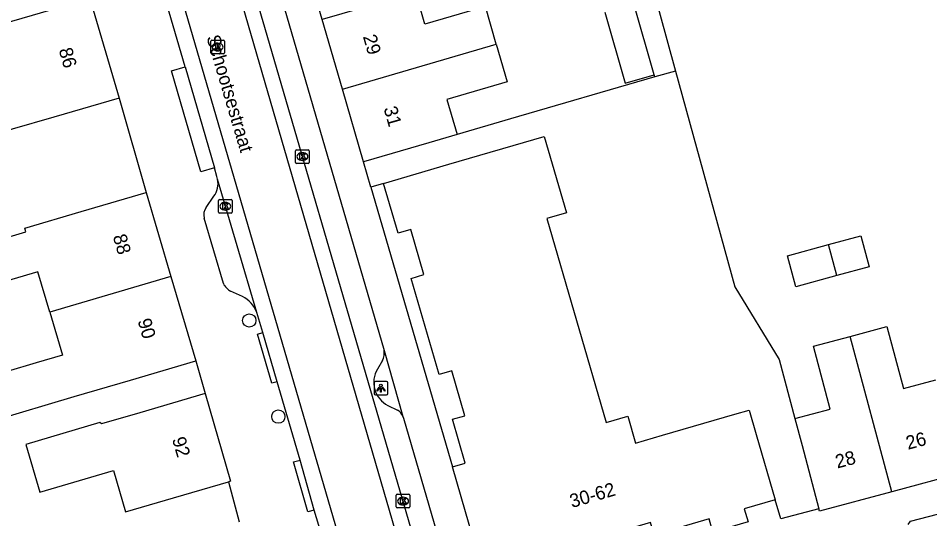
# Model space of a CAD drawing. Extents: x 159265 to 160143, y 383413 to 384319.
# Drawn here: x 159613.8 to 159680.9, y 383949.6 to 383986.4 of the extents above; entities that cross this region are included whole.
import ezdxf

# ---------------------------------------------------------------- set-up
doc = ezdxf.new("R2010")
doc.units = 0
for name, color, linetype in [('IMGEO_Boom', 7, 'Continuous'), ('IMGEO_Kolk', 7, 'Continuous'), ('IMGEO_Lichtpunt', 7, 'Continuous'), ('IMGEO_Openbare_ruimte_label', 7, 'Continuous'), ('IMGEO_Pand', 7, 'Continuous'), ('IMGEO_Pand_nummerreeks', 7, 'Continuous'), ('IMGEO_Parkeervlak_open', 7, 'Continuous'), ('IMGEO_Rijbaan_lokaal_gesloten', 7, 'Continuous'), ('IMGEO_Rioolput', 7, 'Continuous'), ('IMGEO_Voetpad_open', 7, 'Continuous')]:
    doc.layers.add(name, color=color, linetype=linetype)

msp = doc.modelspace()

# ---------------------------------------------------------------- linework, layer by layer
at = {"layer": 'IMGEO_Boom'}
for centre in [(159630.82, 383964.224), (159632.955, 383957.152)]:
    msp.add_circle(centre, 0.489, dxfattribs=at)
at = {"layer": 'IMGEO_Kolk'}
for p, q in [((159634.227, 383975.853), (159634.227, 383976.705)), ((159634.302, 383976.779), (159635.154, 383976.779)), ((159634.715, 383976.559), (159634.74, 383976.559)), ((159635.228, 383976.705), (159635.228, 383975.853)), ((159635.154, 383975.779), (159634.302, 383975.779)), ((159634.738, 383975.999), (159634.713, 383975.999)), ((159628.554, 383972.195), (159628.554, 383973.047)), ((159628.629, 383973.121), (159629.481, 383973.121)), ((159629.042, 383972.901), (159629.067, 383972.901)), ((159629.555, 383973.047), (159629.555, 383972.195)), ((159629.481, 383972.121), (159628.629, 383972.121)), ((159629.065, 383972.341), (159629.04, 383972.341)), ((159641.635, 383950.513), (159641.635, 383951.365)), ((159641.71, 383951.439), (159642.562, 383951.439)), ((159642.636, 383951.365), (159642.636, 383950.513)), ((159642.146, 383950.659), (159642.121, 383950.659)), ((159642.123, 383951.219), (159642.148, 383951.219)), ((159642.562, 383950.439), (159641.71, 383950.439))]:
    msp.add_line(p, q, dxfattribs=at)
for points in [[(159634.227, 383975.853), (159634.227, 383976.705)], [(159634.302, 383976.779), (159635.154, 383976.779)], [(159634.548, 383976.479), (159634.671, 383976.479), (159634.671, 383976.328), (159634.801, 383976.479), (159634.965, 383976.479), (159634.819, 383976.328), (159634.972, 383976.079), (159634.82, 383976.079), (159634.735, 383976.243), (159634.671, 383976.176), (159634.671, 383976.079), (159634.548, 383976.079), (159634.548, 383976.479)], [(159635.228, 383976.705), (159635.228, 383975.853)], [(159635.154, 383975.779), (159634.302, 383975.779)], [(159628.554, 383972.195), (159628.554, 383973.047)], [(159628.629, 383973.121), (159629.481, 383973.121)], [(159628.875, 383972.821), (159628.998, 383972.821), (159628.998, 383972.67), (159629.128, 383972.821), (159629.292, 383972.821), (159629.146, 383972.67), (159629.299, 383972.421), (159629.147, 383972.421), (159629.062, 383972.585), (159628.998, 383972.518), (159628.998, 383972.421), (159628.875, 383972.421), (159628.875, 383972.821)], [(159629.555, 383973.047), (159629.555, 383972.195)], [(159629.481, 383972.121), (159628.629, 383972.121)], [(159641.635, 383950.513), (159641.635, 383951.365)], [(159641.71, 383951.439), (159642.562, 383951.439)], [(159642.636, 383951.365), (159642.636, 383950.513)], [(159641.956, 383951.139), (159642.079, 383951.139), (159642.079, 383950.988), (159642.209, 383951.139), (159642.373, 383951.139), (159642.227, 383950.988), (159642.38, 383950.739), (159642.228, 383950.739), (159642.143, 383950.903), (159642.079, 383950.836), (159642.079, 383950.739), (159641.956, 383950.739), (159641.956, 383951.139)], [(159642.562, 383950.439), (159641.71, 383950.439)]]:
    msp.add_lwpolyline(points, dxfattribs=at)
for centre, start, end in [((159634.304, 383976.703), 91.55205, 178.44795), ((159634.304, 383976.703), 91.55205, 178.44795), ((159635.152, 383976.703), 1.55205, 88.44795), ((159635.152, 383976.703), 1.55205, 88.44795), ((159634.304, 383975.855), 181.55205, 268.44795), ((159634.304, 383975.855), 181.55205, 268.44795), ((159635.152, 383975.855), 271.55205, 358.44795), ((159635.152, 383975.855), 271.55205, 358.44795), ((159628.631, 383973.045), 91.55205, 178.44795), ((159628.631, 383973.045), 91.55205, 178.44795), ((159629.479, 383973.045), 1.55205, 88.44795), ((159629.479, 383973.045), 1.55205, 88.44795), ((159628.631, 383972.197), 181.55205, 268.44795), ((159628.631, 383972.197), 181.55205, 268.44795), ((159629.479, 383972.197), 271.55205, 358.44795), ((159629.479, 383972.197), 271.55205, 358.44795), ((159641.712, 383951.363), 91.55205, 178.44795), ((159641.712, 383951.363), 91.55205, 178.44795), ((159642.56, 383951.363), 1.55205, 88.44795), ((159642.56, 383951.363), 1.55205, 88.44795), ((159641.712, 383950.515), 181.55205, 268.44795), ((159641.712, 383950.515), 181.55205, 268.44795), ((159642.56, 383950.515), 271.55205, 358.44795), ((159642.56, 383950.515), 271.55205, 358.44795)]:
    msp.add_arc(centre, 0.0765, start, end, dxfattribs=at)
for centre, major_axis, ratio, start_param, end_param in [((159634.714, 383976.279), (-0.387, 0.002), 0.722429, 4.712389, 7.853982), ((159634.739, 383976.279), (-0.39, 0.002), 0.717154, 1.570796, 4.712389), ((159629.041, 383972.621), (-0.387, 0.002), 0.722429, 4.712389, 7.853982), ((159629.066, 383972.621), (-0.39, 0.002), 0.717154, 1.570796, 4.712389), ((159642.122, 383950.939), (-0.387, 0.002), 0.722429, 4.712389, 7.853982), ((159642.147, 383950.939), (-0.39, 0.002), 0.717154, 1.570796, 4.712389)]:
    msp.add_ellipse(centre, major_axis=major_axis, ratio=ratio, start_param=start_param, end_param=end_param, dxfattribs=at)
at = {"layer": 'IMGEO_Lichtpunt'}
for p, q in [((159640.008, 383959.65), (159640.008, 383958.843)), ((159640.008, 383959.65), (159640.008, 383958.843)), ((159640.91, 383959.745), (159640.102, 383959.745)), ((159640.91, 383959.745), (159640.102, 383959.745)), ((159641.004, 383958.843), (159641.004, 383959.65)), ((159641.004, 383958.843), (159641.004, 383959.65)), ((159640.102, 383958.749), (159640.91, 383958.749)), ((159640.102, 383958.749), (159640.91, 383958.749))]:
    msp.add_line(p, q, dxfattribs=at)
for points in [[(159640.382, 383959.314), (159640.421, 383959.286), (159640.233, 383959.024), (159640.195, 383959.051), (159640.382, 383959.314)], [(159640.484, 383959.266), (159640.531, 383959.266), (159640.531, 383958.944), (159640.484, 383958.944), (159640.484, 383959.266)], [(159640.594, 383959.286), (159640.632, 383959.313), (159640.819, 383959.051), (159640.78, 383959.023), (159640.594, 383959.286)]]:
    msp.add_lwpolyline(points, dxfattribs=at)
msp.add_circle((159640.507, 383959.448), 0.0994, dxfattribs=at)
for centre, start, end in [((159640.102, 383959.65), 90, 180), ((159640.102, 383959.65), 90, 180), ((159640.91, 383959.65), 0, 90), ((159640.91, 383959.65), 0, 90), ((159640.102, 383958.843), 180, 270), ((159640.102, 383958.843), 180, 270), ((159640.91, 383958.843), 270, 0), ((159640.91, 383958.843), 270, 360)]:
    msp.add_arc(centre, 0.0946, start, end, dxfattribs=at)
at = {"layer": 'IMGEO_Pand'}
for points in [[(159636.178, 383986.353), (159634.706, 383991.395)], [(159643.061, 383988.363), (159636.178, 383986.353)], [(159648.996, 383984.546), (159648.188, 383987.315), (159643.745, 383986.018), (159643.061, 383988.363)], [(159600.104, 383980.555), (159611.223, 383985.63), (159619.095, 383987.923)], [(159619.095, 383987.923), (159621.234, 383980.578)], [(159656.977, 383986.898), (159658.472, 383981.666), (159660.612, 383982.277)], [(159660.612, 383982.277), (159659.117, 383987.509)], [(159637.671, 383981.239), (159636.178, 383986.353)], [(159637.671, 383981.239), (159648.996, 383984.546)], [(159648.996, 383984.546), (159649.805, 383981.777), (159645.363, 383980.471), (159646.113, 383977.901)], [(159621.234, 383980.578), (159616.434, 383979.18), (159613.365, 383978.285), (159610.819, 383977.543), (159610.212, 383979.628), (159609.303, 383982.748), (159603.513, 383980.094), (159607.678, 383971.028), (159584.038, 383960.27), (159581.93, 383966.6), (159569.26, 383962.497), (159569.09, 383963.023), (159568.187, 383962.73)], [(159639.232, 383975.892), (159637.671, 383981.239)], [(159646.113, 383977.901), (159644.024, 383977.291), (159639.232, 383975.892)], [(159640.697, 383974.308), (159645.5, 383975.707), (159652.51, 383977.75), (159654.148, 383972.131), (159652.707, 383971.711), (159657.071, 383956.728), (159658.666, 383957.193), (159659.245, 383955.205), (159661.214, 383955.779), (159666.554, 383957.335), (159667.602, 383957.64), (159668.126, 383955.845), (159669.525, 383951.042)], [(159645.78, 383953.455), (159646.713, 383953.727), (159645.771, 383956.961), (159646.67, 383957.223), (159645.712, 383960.512), (159644.788, 383960.243), (159642.725, 383967.321), (159643.662, 383967.593), (159642.697, 383970.906), (159641.767, 383970.635), (159640.697, 383974.308)], [(159616.136, 383964.825), (159615.258, 383967.811), (159613.337, 383967.246), (159610.494, 383966.411), (159609.635, 383969.336), (159612.478, 383970.171), (159614.385, 383970.731), (159614.301, 383971.02), (159618.438, 383972.236), (159623.235, 383973.646)], [(159623.235, 383973.646), (159625.057, 383967.448)], [(159673.446, 383969.812), (159675.806, 383970.456), (159676.429, 383968.172), (159674.054, 383967.524)], [(159674.054, 383967.524), (159671.043, 383966.702), (159670.419, 383968.986), (159673.446, 383969.812)], [(159674.054, 383967.524), (159673.446, 383969.812)], [(159625.057, 383967.448), (159616.136, 383964.825)], [(159625.057, 383967.448), (159626.879, 383961.25)], [(159616.136, 383964.825), (159617.064, 383961.667), (159615.141, 383961.102), (159610.851, 383959.841), (159611.745, 383956.801), (159616.035, 383958.062), (159617.938, 383958.622), (159622.082, 383959.84), (159626.879, 383961.25)], [(159675.033, 383963.054), (159677.74, 383963.778), (159678.958, 383959.221), (159681.333, 383959.855)], [(159670.967, 383957.007), (159673.563, 383957.701), (159672.326, 383962.331), (159675.033, 383963.054)], [(159678.088, 383951.625), (159675.033, 383963.054)], [(159627.564, 383958.843), (159622.766, 383957.439), (159619.94, 383956.612), (159619.825, 383956.71), (159614.37, 383955.113), (159615.397, 383951.603), (159620.815, 383953.189), (159621.706, 383950.144), (159624.649, 383951.006), (159629.277, 383952.36)], [(159627.564, 383958.843), (159629.447, 383952.41), (159629.277, 383952.36)], [(159670.967, 383957.007), (159671.492, 383955.041), (159672.732, 383950.375)], [(159647.645, 383947.021), (159645.78, 383953.455)], [(159683.169, 383952.988), (159678.088, 383951.625)], [(159678.088, 383951.625), (159672.778, 383950.2), (159672.732, 383950.375)], [(159669.525, 383951.042), (159667.24, 383950.377), (159667.519, 383949.416), (159664.937, 383948.665), (159664.657, 383949.625), (159661.151, 383948.606), (159660.611, 383948.449), (159660.347, 383949.358), (159655.341, 383947.903), (159655.94, 383945.817), (159650.922, 383944.377)]]:
    msp.add_lwpolyline(points, dxfattribs=at)
at = {"layer": 'IMGEO_Parkeervlak_open'}
for points in [[(159662.19, 383982.569), (159666.545, 383966.695), (159669.804, 383961.359), (159670.967, 383957.007)], [(159660.65, 383982.143), (159650.048, 383979.049), (159646.113, 383977.901)], [(159640.697, 383974.308), (159639.773, 383974.038)], [(159640.619, 383961.272), (159640.251, 383960.651)], [(159641.023, 383957.98), (159641.729, 383957.636)]]:
    msp.add_lwpolyline(points, dxfattribs=at)
for centre, radius, start, end in [((159639.576, 383961.813), 1.175, 332.60616, 10.5179), ((159641.869, 383959.671), 1.891, 148.80237, 243.43942), ((159641.266, 383956.851), 0.912, 20.75155, 59.44263)]:
    msp.add_arc(centre, radius, start, end, dxfattribs=at)
at = {"layer": 'IMGEO_Rijbaan_lokaal_gesloten'}
for points in [[(159617.785, 384031.248), (159617.87, 384030.824), (159619.532, 384024.506), (159642.94, 383943.962)], [(159618.934, 384031.339), (159618.966, 384031.194), (159618.998, 384031.049), (159619.292, 384029.772), (159621.981, 384019.881), (159627.798, 384000), (159644.044, 383944.284)], [(159613.293, 384030.894), (159638.993, 383942.811)], [(159626.097, 383982.875), (159623.756, 383990.941)], [(159626.097, 383982.875), (159628.25, 383975.445)], [(159628.483, 383974.613), (159628.423, 383974.819), (159628.25, 383975.445)], [(159631.364, 383964.812), (159628.483, 383974.613)], [(159631.817, 383963.34), (159631.364, 383964.812)], [(159632.881, 383959.719), (159631.817, 383963.34)], [(159634.562, 383953.952), (159632.881, 383959.719)], [(159635.597, 383950.281), (159634.562, 383953.952)], [(159637.889, 383942.489), (159635.943, 383949.139), (159635.597, 383950.281)]]:
    msp.add_lwpolyline(points, dxfattribs=at)
at = {"layer": 'IMGEO_Rioolput'}
for p, q in [((159627.985, 383983.908), (159627.985, 383984.76)), ((159628.06, 383984.834), (159628.912, 383984.834)), ((159628.473, 383984.614), (159628.498, 383984.614)), ((159628.986, 383984.76), (159628.986, 383983.908)), ((159628.912, 383983.834), (159628.06, 383983.834)), ((159628.496, 383984.054), (159628.471, 383984.054))]:
    msp.add_line(p, q, dxfattribs=at)
for points in [[(159627.985, 383983.908), (159627.985, 383984.76)], [(159628.06, 383984.834), (159628.912, 383984.834)], [(159628.574, 383984.532), (159628.322, 383984.534), (159628.322, 383984.134)], [(159628.322, 383984.134), (159628.446, 383984.134), (159628.446, 383984.296), (159628.457, 383984.296)], [(159628.5, 383984.453), (159628.446, 383984.453), (159628.446, 383984.372)], [(159628.446, 383984.372), (159628.498, 383984.372)], [(159628.504, 383984.267), (159628.575, 383984.134), (159628.715, 383984.134), (159628.65, 383984.26)], [(159628.986, 383984.76), (159628.986, 383983.908)], [(159628.912, 383983.834), (159628.06, 383983.834)]]:
    msp.add_lwpolyline(points, dxfattribs=at)
for centre, radius, start, end in [((159628.062, 383984.758), 0.0765, 91.55205, 178.44795), ((159628.062, 383984.758), 0.0765, 91.55205, 178.44795), ((159628.456, 383984.243), 0.0533, 26.02933, 88.69889), ((159628.482, 383984.561), 0.19, 274.7715, 282.96867), ((159628.506, 383984.357), 0.0964, 77.00612, 93.18647), ((159628.52, 383984.414), 0.0378, 276.66336, 79.67722), ((159628.573, 383984.422), 0.109, 350.36119, 89.41601), ((159628.571, 383984.422), 0.112, 277.58423, 350.98172), ((159628.555, 383984.207), 0.108, 29.51342, 73.79051), ((159628.91, 383984.758), 0.0765, 1.55205, 88.44795), ((159628.91, 383984.758), 0.0765, 1.55205, 88.44795), ((159628.062, 383983.91), 0.0765, 181.55205, 268.44795), ((159628.062, 383983.91), 0.0765, 181.55205, 268.44795), ((159628.91, 383983.91), 0.0765, 271.55205, 358.44795), ((159628.91, 383983.91), 0.0765, 271.55205, 358.44795)]:
    msp.add_arc(centre, radius, start, end, dxfattribs=at)
for centre, major_axis, ratio, start_param, end_param in [((159628.472, 383984.334), (-0.387, 0.002), 0.722429, 4.712389, 7.853982), ((159628.497, 383984.334), (-0.39, 0.002), 0.717154, 1.570796, 4.712389)]:
    msp.add_ellipse(centre, major_axis=major_axis, ratio=ratio, start_param=start_param, end_param=end_param, dxfattribs=at)
at = {"layer": 'IMGEO_Voetpad_open'}
for points in [[(159702.105, 383965.479), (159694.64, 383993.266), (159657.934, 383998.086), (159662.19, 383982.569)], [(159632.869, 383989.028), (159640.731, 383962.027)], [(159628.25, 383975.445), (159627.251, 383975.156), (159625.098, 383982.586), (159626.097, 383982.875)], [(159660.65, 383982.143), (159660.612, 383982.277)], [(159662.19, 383982.569), (159660.65, 383982.143)], [(159621.234, 383980.578), (159623.235, 383973.646)], [(159639.773, 383974.038), (159639.232, 383975.892)], [(159639.773, 383974.038), (159645.78, 383953.455)], [(159627.642, 383972.527), (159628.208, 383973.353)], [(159628.91, 383966.942), (159627.492, 383971.759)], [(159630.314, 383965.983), (159629.445, 383966.368)], [(159632.881, 383959.719), (159632.481, 383959.625), (159631.413, 383963.212), (159631.817, 383963.34)], [(159640.731, 383962.027), (159642.118, 383957.174)], [(159626.879, 383961.25), (159627.564, 383958.843)], [(159642.118, 383957.174), (159642.159, 383957.031), (159645.336, 383946.19), (159646.227, 383943.421)], [(159635.597, 383950.281), (159635.116, 383950.146), (159634.081, 383953.817), (159634.562, 383953.952)], [(159629.277, 383952.36), (159630.084, 383949.406)], [(159672.732, 383950.375), (159669.932, 383949.645), (159669.525, 383951.042)], [(159679.3, 383949.224), (159679.483, 383949.472), (159682.121, 383950.161), (159682.159, 383950.171), (159682.435, 383950.025)]]:
    msp.add_lwpolyline(points, dxfattribs=at)
for centre, radius, start, end in [((159626.981, 383974.281), 1.538, 322.8988, 12.47728), ((159628.414, 383971.978), 0.948, 144.56662, 193.33047), ((159630.132, 383967.545), 1.363, 206.25855, 239.71329), ((159629.409, 383964.115), 2.076, 19.62134, 64.14188)]:
    msp.add_arc(centre, radius, start, end, dxfattribs=at)

# ---------------------------------------------------------------- texts
at = {"layer": 'IMGEO_Openbare_ruimte_label'}
msp.add_text('Schootsestraat', height=1, rotation=286.44128, dxfattribs=at).set_placement((159627.657, 383985.062))
at = {"layer": 'IMGEO_Pand_nummerreeks'}
for s, rotation, p in [('29', 286.06553, (159639.171, 383985.102)), ('86', 286.23654, (159616.785, 383984.127)), ('31', 286.06553, (159640.692, 383979.818)), ('88', 286.38065, (159620.767, 383970.411)), ('90', 286.38153, (159622.589, 383964.213)), ('26', 14.86253, (159679.282, 383954.711)), ('92', 286.31525, (159625.124, 383955.501)), ('28', 14.86253, (159674.086, 383953.333)), ('30-62', 16.1746, (159654.56, 383950.428))]:
    msp.add_text(s, height=1, rotation=rotation, dxfattribs=at).set_placement(p)

doc.saveas('drawing.dxf')
